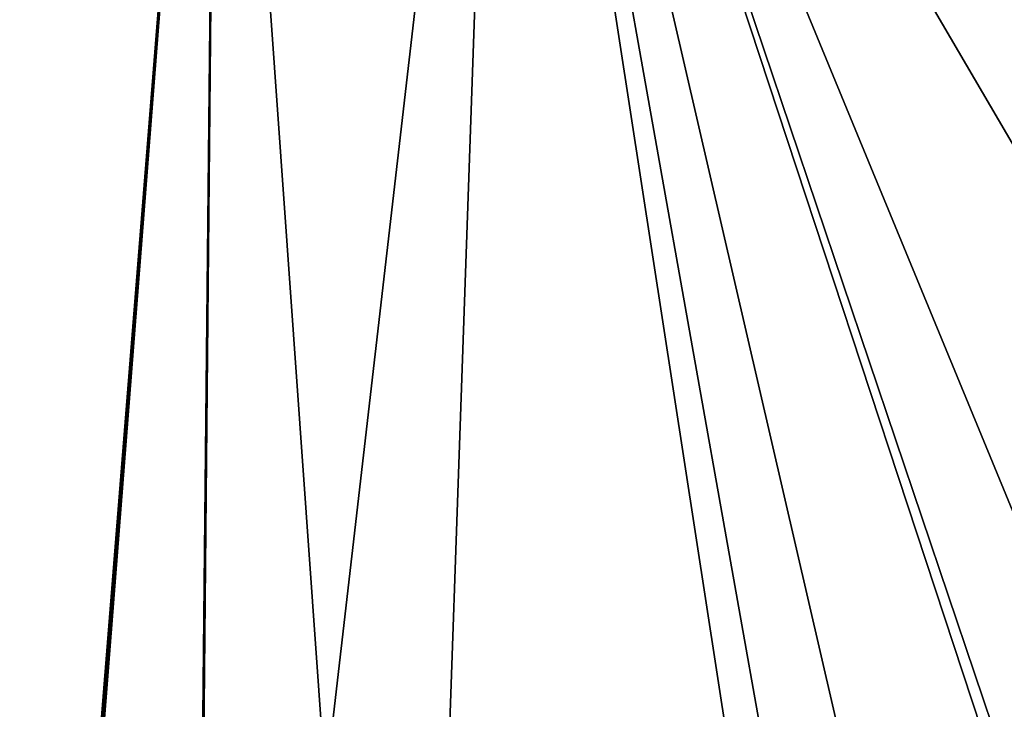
# Model space of a CAD drawing. Header units: inches. Extents: x -10 to 10, y -2.3 to 4.3.
# Tile 441 of 656: x -4.93 to -3.844, y 0.99 to 1.75. Entities that reach past the tile are written whole.
import ezdxf

# ---------------------------------------------------------------- set-up
doc = ezdxf.new("R2010")
doc.units = ezdxf.units.IN
doc.header["$LTSCALE"] = 65.185185
doc.header["$MEASUREMENT"] = 0
for name, color, linetype in [('7609', 7, 'CONTINUOUS'), ('9393', 7, 'CONTINUOUS'), ('9513', 7, 'CONTINUOUS'), ('9523', 7, 'CONTINUOUS')]:
    doc.layers.add(name, color=color, linetype=linetype)

msp = doc.modelspace()

# ---------------------------------------------------------------- linework, layer by layer
at = {"layer": '7609', "linetype": 'Continuous'}
for points in [[(-4.502, -0.3622, 5.3983), (-4.3994, 2.5779, 5.501), (-3.9458, -0.3622, 5.3983), (-4.502, -0.3622, 5.3983)], [(-2.575, 2.5779, 5.501), (-2.6777, -0.3617, 5.3984), (-4.3994, 2.5779, 5.501), (-2.575, 2.5779, 5.501)], [(-4.3994, 2.5779, 5.501), (-2.6777, -0.3617, 5.3984), (-3.4072, 0.1723, 5.417), (-4.3994, 2.5779, 5.501)], [(-3.9458, -0.3622, 5.3983), (-4.3994, 2.5779, 5.501), (-3.9343, -0.0331, 5.4098), (-3.9458, -0.3622, 5.3983)], [(-3.9343, -0.0331, 5.4098), (-4.3994, 2.5779, 5.501), (-3.8428, 0.1723, 5.417), (-3.9343, -0.0331, 5.4098)], [(-3.8428, 0.1723, 5.417), (-4.3994, 2.5779, 5.501), (-3.6346, 0.2565, 5.4199), (-3.8428, 0.1723, 5.417)], [(-3.6346, 0.2565, 5.4199), (-4.3994, 2.5779, 5.501), (-3.6154, 0.2565, 5.4199), (-3.6346, 0.2565, 5.4199)], [(-3.6154, 0.2565, 5.4199), (-4.3994, 2.5779, 5.501), (-3.4072, 0.1723, 5.417), (-3.6154, 0.2565, 5.4199)]]:
    msp.add_3dface(points, dxfattribs=at)
at = {"layer": '9393', "linetype": 'Continuous'}
for points in [[(-4.7113, 2.5807, 5.5846), (-4.9466, -0.3563, 5.5845), (-4.9404, 2.5807, 5.8136), (-4.7113, 2.5807, 5.5846)], [(-4.9405, -0.3563, 5.5784), (-4.9466, -0.3563, 5.5845), (-4.7113, 2.5807, 5.5846), (-4.9405, -0.3563, 5.5784)], [(-4.7392, -0.3613, 5.4451), (-4.9405, -0.3563, 5.5784), (-4.7113, 2.5807, 5.5846), (-4.7392, -0.3613, 5.4451)], [(-4.3994, 2.5779, 5.501), (-4.7392, -0.3613, 5.4451), (-4.7113, 2.5807, 5.5846), (-4.3994, 2.5779, 5.501)], [(-4.3994, 2.5779, 5.501), (-4.502, -0.3622, 5.3983), (-4.7392, -0.3613, 5.4451), (-4.3994, 2.5779, 5.501)]]:
    msp.add_3dface(points, dxfattribs=at)
at = {"layer": '9513', "linetype": 'Continuous'}
for points in [[(-4.3994, 2.5779, 9.549), (-4.502, -0.3622, 9.6517), (-3.446, 1.3701, 9.5912), (-4.3994, 2.5779, 9.549)], [(-1.8665, 2.5779, 9.549), (-4.3994, 2.5779, 9.549), (-3.446, 1.3701, 9.5912), (-1.8665, 2.5779, 9.549)], [(-3.446, 1.3701, 9.5912), (-4.502, -0.3622, 9.6517), (-3.6084, 0.8665, 9.6088), (-3.446, 1.3701, 9.5912)]]:
    msp.add_3dface(points, dxfattribs=at)
at = {"layer": '9523', "linetype": 'Continuous'}
for points in [[(-4.7114, 2.5807, 9.4654), (-4.9436, -0.3562, 9.4686), (-4.7411, -0.3613, 9.6041), (-4.7114, 2.5807, 9.4654)], [(-4.7114, 2.5807, 9.4654), (-4.9404, 2.5807, 9.2363), (-4.9436, -0.3562, 9.4686), (-4.7114, 2.5807, 9.4654)], [(-4.502, -0.3622, 9.6517), (-4.7114, 2.5807, 9.4654), (-4.7411, -0.3613, 9.6041), (-4.502, -0.3622, 9.6517)], [(-4.3994, 2.5779, 9.549), (-4.7114, 2.5807, 9.4654), (-4.502, -0.3622, 9.6517), (-4.3994, 2.5779, 9.549)]]:
    msp.add_3dface(points, dxfattribs=at)

doc.saveas('drawing.dxf')
